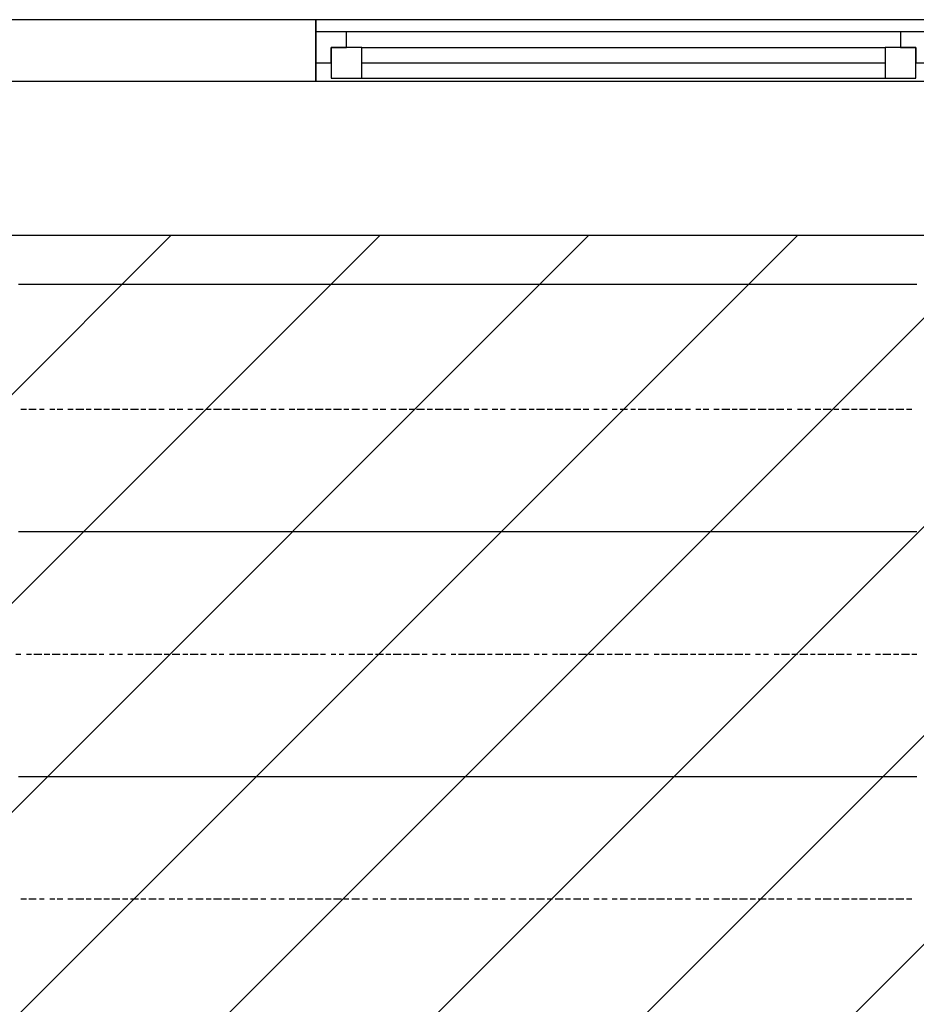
# Model space of a CAD drawing. Extents: x 997 to 109698, y 921 to 94021.
# Tile 599 of 656: x 22217 to 23674, y 57436 to 59036. Entities that reach past the tile are written whole.
import ezdxf

# ---------------------------------------------------------------- set-up
doc = ezdxf.new("R2010")
doc.units = 0
doc.header["$MEASUREMENT"] = 0
for name, color, linetype in [('12', 7, 'CONTINUOUS'), ('28', 7, 'CONTINUOUS'), ('40', 7, 'CONTINUOUS')]:
    doc.layers.add(name, color=color, linetype=linetype)

msp = doc.modelspace()

# ---------------------------------------------------------------- linework, layer by layer
at = {"layer": '12', "color": 5}
for p, q in [((22227.630503, 58605.563401), (22214.630503, 58605.563401)), ((22235.630503, 58605.563401), (22227.630503, 58605.563401)), ((22243.630503, 58605.563401), (22235.630503, 58605.563401)), ((22256.630503, 58605.563401), (22243.630503, 58605.563401)), ((22265.630503, 58605.563401), (22256.630503, 58605.563401)), ((22273.630503, 58605.563401), (22265.630503, 58605.563401)), ((22286.630503, 58605.563401), (22273.630503, 58605.563401)), ((22294.630503, 58605.563401), (22286.630503, 58605.563401)), ((22307.630503, 58605.563401), (22294.630503, 58605.563401)), ((22315.630503, 58605.563401), (22307.630503, 58605.563401)), ((22324.630503, 58605.563401), (22315.630503, 58605.563401)), ((22337.630503, 58605.563401), (22324.630503, 58605.563401)), ((22345.630503, 58605.563401), (22337.630503, 58605.563401)), ((22353.630503, 58605.563401), (22345.630503, 58605.563401)), ((22366.630503, 58605.563401), (22353.630503, 58605.563401)), ((22375.630503, 58605.563401), (22366.630503, 58605.563401)), ((22383.630503, 58605.563401), (22375.630503, 58605.563401)), ((22396.630503, 58605.563401), (22383.630503, 58605.563401)), ((22404.630503, 58605.563401), (22396.630503, 58605.563401)), ((22417.630503, 58605.563401), (22404.630503, 58605.563401)), ((22426.630503, 58605.563401), (22417.630503, 58605.563401)), ((22434.630503, 58605.563401), (22426.630503, 58605.563401)), ((22447.630503, 58605.563401), (22434.630503, 58605.563401)), ((22455.630503, 58605.563401), (22447.630503, 58605.563401)), ((22464.630503, 58605.563401), (22455.630503, 58605.563401)), ((22476.630503, 58605.563401), (22464.630503, 58605.563401)), ((22485.630503, 58605.563401), (22476.630503, 58605.563401)), ((22493.630503, 58605.563401), (22485.630503, 58605.563401)), ((22506.630503, 58605.563401), (22493.630503, 58605.563401)), ((22514.630503, 58605.563401), (22506.630503, 58605.563401)), ((22527.630503, 58605.563401), (22514.630503, 58605.563401)), ((22536.630503, 58605.563401), (22527.630503, 58605.563401)), ((22544.630503, 58605.563401), (22536.630503, 58605.563401)), ((22557.630503, 58605.563401), (22544.630503, 58605.563401)), ((22565.630503, 58605.563401), (22557.630503, 58605.563401)), ((22574.630503, 58605.563401), (22565.630503, 58605.563401)), ((22586.630503, 58605.563401), (22574.630503, 58605.563401)), ((22595.630503, 58605.563401), (22586.630503, 58605.563401)), ((22603.630503, 58605.563401), (22595.630503, 58605.563401)), ((22616.630503, 58605.563401), (22603.630503, 58605.563401)), ((22624.630503, 58605.563401), (22616.630503, 58605.563401)), ((22637.630503, 58605.563401), (22624.630503, 58605.563401)), ((22646.630503, 58605.563401), (22637.630503, 58605.563401)), ((22654.630503, 58605.563401), (22646.630503, 58605.563401)), ((22667.630503, 58605.563401), (22654.630503, 58605.563401)), ((22675.630503, 58605.563401), (22667.630503, 58605.563401)), ((22684.630503, 58605.563401), (22675.630503, 58605.563401)), ((22696.630503, 58605.563401), (22684.630503, 58605.563401)), ((22705.630503, 58605.563401), (22696.630503, 58605.563401)), ((22713.630503, 58605.563401), (22705.630503, 58605.563401)), ((22726.630503, 58605.563401), (22713.630503, 58605.563401)), ((22735.630503, 58605.563401), (22726.630503, 58605.563401)), ((22743.630503, 58605.563401), (22735.630503, 58605.563401)), ((22756.630503, 58605.563401), (22743.630503, 58605.563401)), ((22764.630503, 58605.563401), (22756.630503, 58605.563401)), ((22777.630503, 58605.563401), (22764.630503, 58605.563401)), ((22785.630503, 58605.563401), (22777.630503, 58605.563401)), ((22794.630503, 58605.563401), (22785.630503, 58605.563401)), ((22807.630503, 58605.563401), (22794.630503, 58605.563401)), ((22815.630503, 58605.563401), (22807.630503, 58605.563401)), ((22823.630503, 58605.563401), (22815.630503, 58605.563401)), ((22836.630503, 58605.563401), (22823.630503, 58605.563401)), ((22845.630503, 58605.563401), (22836.630503, 58605.563401)), ((22853.630503, 58605.563401), (22845.630503, 58605.563401)), ((22866.630503, 58605.563401), (22853.630503, 58605.563401)), ((22874.630503, 58605.563401), (22866.630503, 58605.563401)), ((22887.630503, 58605.563401), (22874.630503, 58605.563401)), ((22895.630503, 58605.563401), (22887.630503, 58605.563401)), ((22904.630503, 58605.563401), (22895.630503, 58605.563401)), ((22917.630503, 58605.563401), (22904.630503, 58605.563401)), ((22925.630503, 58605.563401), (22917.630503, 58605.563401)), ((22934.630503, 58605.563401), (22925.630503, 58605.563401)), ((22946.630503, 58605.563401), (22934.630503, 58605.563401)), ((22955.630503, 58605.563401), (22946.630503, 58605.563401)), ((22963.630503, 58605.563401), (22955.630503, 58605.563401)), ((22976.630503, 58605.563401), (22963.630503, 58605.563401)), ((22984.630503, 58605.563401), (22976.630503, 58605.563401)), ((22997.630503, 58605.563401), (22984.630503, 58605.563401)), ((23005.630503, 58605.563401), (22997.630503, 58605.563401)), ((23014.630503, 58605.563401), (23005.630503, 58605.563401)), ((23027.630503, 58605.563401), (23014.630503, 58605.563401)), ((23035.630503, 58605.563401), (23027.630503, 58605.563401)), ((23044.630503, 58605.563401), (23035.630503, 58605.563401)), ((23056.630503, 58605.563401), (23044.630503, 58605.563401)), ((23065.630503, 58605.563401), (23056.630503, 58605.563401)), ((23073.630503, 58605.563401), (23065.630503, 58605.563401)), ((23086.630503, 58605.563401), (23073.630503, 58605.563401)), ((23094.630503, 58605.563401), (23086.630503, 58605.563401)), ((23107.630503, 58605.563401), (23094.630503, 58605.563401)), ((23116.630503, 58605.563401), (23107.630503, 58605.563401)), ((23124.630503, 58605.563401), (23116.630503, 58605.563401)), ((23137.630503, 58605.563401), (23124.630503, 58605.563401)), ((23145.630503, 58605.563401), (23137.630503, 58605.563401)), ((23154.630503, 58605.563401), (23145.630503, 58605.563401)), ((23166.630503, 58605.563401), (23154.630503, 58605.563401)), ((23175.630503, 58605.563401), (23166.630503, 58605.563401)), ((23183.630503, 58605.563401), (23175.630503, 58605.563401)), ((23196.630503, 58605.563401), (23183.630503, 58605.563401)), ((23204.630503, 58605.563401), (23196.630503, 58605.563401)), ((23217.630503, 58605.563401), (23204.630503, 58605.563401)), ((23226.630503, 58605.563401), (23217.630503, 58605.563401)), ((23234.630503, 58605.563401), (23226.630503, 58605.563401)), ((23247.630503, 58605.563401), (23234.630503, 58605.563401)), ((23255.630503, 58605.563401), (23247.630503, 58605.563401)), ((23264.630503, 58605.563401), (23255.630503, 58605.563401)), ((23276.630503, 58605.563401), (23264.630503, 58605.563401)), ((23285.630503, 58605.563401), (23276.630503, 58605.563401)), ((23293.630503, 58605.563401), (23285.630503, 58605.563401)), ((23306.630503, 58605.563401), (23293.630503, 58605.563401)), ((23315.630503, 58605.563401), (23306.630503, 58605.563401)), ((23323.630503, 58605.563401), (23315.630503, 58605.563401)), ((23336.630503, 58605.563401), (23323.630503, 58605.563401)), ((23344.630503, 58605.563401), (23336.630503, 58605.563401)), ((23357.630503, 58605.563401), (23344.630503, 58605.563401)), ((23365.630503, 58605.563401), (23357.630503, 58605.563401)), ((23374.630503, 58605.563401), (23365.630503, 58605.563401)), ((23386.630503, 58605.563401), (23374.630503, 58605.563401)), ((23395.630503, 58605.563401), (23386.630503, 58605.563401)), ((23403.630503, 58605.563401), (23395.630503, 58605.563401)), ((23416.630503, 58605.563401), (23403.630503, 58605.563401)), ((23425.630503, 58605.563401), (23416.630503, 58605.563401)), ((23433.630503, 58605.563401), (23425.630503, 58605.563401)), ((23446.630503, 58605.563401), (23433.630503, 58605.563401)), ((23454.630503, 58605.563401), (23446.630503, 58605.563401)), ((23467.630503, 58605.563401), (23454.630503, 58605.563401)), ((23475.630503, 58605.563401), (23467.630503, 58605.563401)), ((23484.630503, 58605.563401), (23475.630503, 58605.563401)), ((23497.630503, 58605.563401), (23484.630503, 58605.563401)), ((23505.630503, 58605.563401), (23497.630503, 58605.563401)), ((23513.630503, 58605.563401), (23505.630503, 58605.563401)), ((23526.630503, 58605.563401), (23513.630503, 58605.563401)), ((23535.630503, 58605.563401), (23526.630503, 58605.563401)), ((23543.630503, 58605.563401), (23535.630503, 58605.563401)), ((23556.630503, 58605.563401), (23543.630503, 58605.563401)), ((23564.630503, 58605.563401), (23556.630503, 58605.563401)), ((23577.630503, 58605.563401), (23564.630503, 58605.563401)), ((23585.630503, 58605.563401), (23577.630503, 58605.563401)), ((23594.630503, 58605.563401), (23585.630503, 58605.563401)), ((23607.630503, 58605.563401), (23594.630503, 58605.563401)), ((23615.630503, 58605.563401), (23607.630503, 58605.563401)), ((23624.630503, 58605.563401), (23615.630503, 58605.563401)), ((23636.630503, 58605.563401), (23624.630503, 58605.563401)), ((23645.630503, 58605.563401), (23636.630503, 58605.563401)), ((23653.630503, 58605.563401), (23645.630503, 58605.563401)), ((23666.630503, 58605.563401), (23653.630503, 58605.563401)), ((23674.630503, 58605.563401), (23666.630503, 58605.563401)), ((22227.630503, 58203.563401), (22214.630503, 58203.563401)), ((22235.630503, 58203.563401), (22227.630503, 58203.563401)), ((22243.630503, 58203.563401), (22235.630503, 58203.563401)), ((22256.630503, 58203.563401), (22243.630503, 58203.563401)), ((22265.630503, 58203.563401), (22256.630503, 58203.563401)), ((22273.630503, 58203.563401), (22265.630503, 58203.563401)), ((22286.630503, 58203.563401), (22273.630503, 58203.563401)), ((22294.630503, 58203.563401), (22286.630503, 58203.563401)), ((22307.630503, 58203.563401), (22294.630503, 58203.563401)), ((22315.630503, 58203.563401), (22307.630503, 58203.563401)), ((22324.630503, 58203.563401), (22315.630503, 58203.563401)), ((22337.630503, 58203.563401), (22324.630503, 58203.563401)), ((22345.630503, 58203.563401), (22337.630503, 58203.563401)), ((22353.630503, 58203.563401), (22345.630503, 58203.563401)), ((22366.630503, 58203.563401), (22353.630503, 58203.563401)), ((22375.630503, 58203.563401), (22366.630503, 58203.563401)), ((22383.630503, 58203.563401), (22375.630503, 58203.563401)), ((22396.630503, 58203.563401), (22383.630503, 58203.563401)), ((22404.630503, 58203.563401), (22396.630503, 58203.563401)), ((22417.630503, 58203.563401), (22404.630503, 58203.563401)), ((22426.630503, 58203.563401), (22417.630503, 58203.563401)), ((22434.630503, 58203.563401), (22426.630503, 58203.563401)), ((22447.630503, 58203.563401), (22434.630503, 58203.563401)), ((22455.630503, 58203.563401), (22447.630503, 58203.563401)), ((22464.630503, 58203.563401), (22455.630503, 58203.563401)), ((22476.630503, 58203.563401), (22464.630503, 58203.563401)), ((22485.630503, 58203.563401), (22476.630503, 58203.563401)), ((22493.630503, 58203.563401), (22485.630503, 58203.563401)), ((22506.630503, 58203.563401), (22493.630503, 58203.563401)), ((22514.630503, 58203.563401), (22506.630503, 58203.563401)), ((22527.630503, 58203.563401), (22514.630503, 58203.563401)), ((22536.630503, 58203.563401), (22527.630503, 58203.563401)), ((22544.630503, 58203.563401), (22536.630503, 58203.563401)), ((22557.630503, 58203.563401), (22544.630503, 58203.563401)), ((22565.630503, 58203.563401), (22557.630503, 58203.563401)), ((22574.630503, 58203.563401), (22565.630503, 58203.563401)), ((22586.630503, 58203.563401), (22574.630503, 58203.563401)), ((22595.630503, 58203.563401), (22586.630503, 58203.563401)), ((22603.630503, 58203.563401), (22595.630503, 58203.563401)), ((22616.630503, 58203.563401), (22603.630503, 58203.563401)), ((22624.630503, 58203.563401), (22616.630503, 58203.563401)), ((22637.630503, 58203.563401), (22624.630503, 58203.563401)), ((22646.630503, 58203.563401), (22637.630503, 58203.563401)), ((22654.630503, 58203.563401), (22646.630503, 58203.563401)), ((22667.630503, 58203.563401), (22654.630503, 58203.563401)), ((22675.630503, 58203.563401), (22667.630503, 58203.563401)), ((22684.630503, 58203.563401), (22675.630503, 58203.563401)), ((22696.630503, 58203.563401), (22684.630503, 58203.563401)), ((22705.630503, 58203.563401), (22696.630503, 58203.563401)), ((22713.630503, 58203.563401), (22705.630503, 58203.563401)), ((22726.630503, 58203.563401), (22713.630503, 58203.563401)), ((22735.630503, 58203.563401), (22726.630503, 58203.563401)), ((22743.630503, 58203.563401), (22735.630503, 58203.563401)), ((22756.630503, 58203.563401), (22743.630503, 58203.563401)), ((22764.630503, 58203.563401), (22756.630503, 58203.563401)), ((22777.630503, 58203.563401), (22764.630503, 58203.563401)), ((22785.630503, 58203.563401), (22777.630503, 58203.563401)), ((22794.630503, 58203.563401), (22785.630503, 58203.563401)), ((22807.630503, 58203.563401), (22794.630503, 58203.563401)), ((22815.630503, 58203.563401), (22807.630503, 58203.563401)), ((22823.630503, 58203.563401), (22815.630503, 58203.563401)), ((22836.630503, 58203.563401), (22823.630503, 58203.563401)), ((22845.630503, 58203.563401), (22836.630503, 58203.563401)), ((22853.630503, 58203.563401), (22845.630503, 58203.563401)), ((22866.630503, 58203.563401), (22853.630503, 58203.563401)), ((22874.630503, 58203.563401), (22866.630503, 58203.563401)), ((22887.630503, 58203.563401), (22874.630503, 58203.563401)), ((22895.630503, 58203.563401), (22887.630503, 58203.563401)), ((22904.630503, 58203.563401), (22895.630503, 58203.563401)), ((22917.630503, 58203.563401), (22904.630503, 58203.563401)), ((22925.630503, 58203.563401), (22917.630503, 58203.563401)), ((22934.630503, 58203.563401), (22925.630503, 58203.563401)), ((22946.630503, 58203.563401), (22934.630503, 58203.563401)), ((22955.630503, 58203.563401), (22946.630503, 58203.563401)), ((22963.630503, 58203.563401), (22955.630503, 58203.563401)), ((22976.630503, 58203.563401), (22963.630503, 58203.563401)), ((22984.630503, 58203.563401), (22976.630503, 58203.563401)), ((22997.630503, 58203.563401), (22984.630503, 58203.563401)), ((23005.630503, 58203.563401), (22997.630503, 58203.563401)), ((23014.630503, 58203.563401), (23005.630503, 58203.563401)), ((23027.630503, 58203.563401), (23014.630503, 58203.563401)), ((23035.630503, 58203.563401), (23027.630503, 58203.563401)), ((23044.630503, 58203.563401), (23035.630503, 58203.563401)), ((23056.630503, 58203.563401), (23044.630503, 58203.563401)), ((23065.630503, 58203.563401), (23056.630503, 58203.563401)), ((23073.630503, 58203.563401), (23065.630503, 58203.563401)), ((23086.630503, 58203.563401), (23073.630503, 58203.563401)), ((23094.630503, 58203.563401), (23086.630503, 58203.563401)), ((23107.630503, 58203.563401), (23094.630503, 58203.563401)), ((23116.630503, 58203.563401), (23107.630503, 58203.563401)), ((23124.630503, 58203.563401), (23116.630503, 58203.563401)), ((23137.630503, 58203.563401), (23124.630503, 58203.563401)), ((23145.630503, 58203.563401), (23137.630503, 58203.563401)), ((23154.630503, 58203.563401), (23145.630503, 58203.563401)), ((23166.630503, 58203.563401), (23154.630503, 58203.563401)), ((23175.630503, 58203.563401), (23166.630503, 58203.563401)), ((23183.630503, 58203.563401), (23175.630503, 58203.563401)), ((23196.630503, 58203.563401), (23183.630503, 58203.563401)), ((23204.630503, 58203.563401), (23196.630503, 58203.563401)), ((23217.630503, 58203.563401), (23204.630503, 58203.563401)), ((23226.630503, 58203.563401), (23217.630503, 58203.563401)), ((23234.630503, 58203.563401), (23226.630503, 58203.563401)), ((23247.630503, 58203.563401), (23234.630503, 58203.563401)), ((23255.630503, 58203.563401), (23247.630503, 58203.563401)), ((23264.630503, 58203.563401), (23255.630503, 58203.563401)), ((23276.630503, 58203.563401), (23264.630503, 58203.563401)), ((23285.630503, 58203.563401), (23276.630503, 58203.563401)), ((23293.630503, 58203.563401), (23285.630503, 58203.563401)), ((23306.630503, 58203.563401), (23293.630503, 58203.563401)), ((23315.630503, 58203.563401), (23306.630503, 58203.563401)), ((23323.630503, 58203.563401), (23315.630503, 58203.563401)), ((23336.630503, 58203.563401), (23323.630503, 58203.563401)), ((23344.630503, 58203.563401), (23336.630503, 58203.563401)), ((23357.630503, 58203.563401), (23344.630503, 58203.563401)), ((23365.630503, 58203.563401), (23357.630503, 58203.563401)), ((23374.630503, 58203.563401), (23365.630503, 58203.563401)), ((23386.630503, 58203.563401), (23374.630503, 58203.563401)), ((23395.630503, 58203.563401), (23386.630503, 58203.563401)), ((23403.630503, 58203.563401), (23395.630503, 58203.563401)), ((23416.630503, 58203.563401), (23403.630503, 58203.563401)), ((23425.630503, 58203.563401), (23416.630503, 58203.563401)), ((23433.630503, 58203.563401), (23425.630503, 58203.563401)), ((23446.630503, 58203.563401), (23433.630503, 58203.563401)), ((23454.630503, 58203.563401), (23446.630503, 58203.563401)), ((23467.630503, 58203.563401), (23454.630503, 58203.563401)), ((23475.630503, 58203.563401), (23467.630503, 58203.563401)), ((23484.630503, 58203.563401), (23475.630503, 58203.563401)), ((23497.630503, 58203.563401), (23484.630503, 58203.563401)), ((23505.630503, 58203.563401), (23497.630503, 58203.563401)), ((23513.630503, 58203.563401), (23505.630503, 58203.563401)), ((23526.630503, 58203.563401), (23513.630503, 58203.563401)), ((23535.630503, 58203.563401), (23526.630503, 58203.563401)), ((23543.630503, 58203.563401), (23535.630503, 58203.563401)), ((23556.630503, 58203.563401), (23543.630503, 58203.563401)), ((23564.630503, 58203.563401), (23556.630503, 58203.563401)), ((23577.630503, 58203.563401), (23564.630503, 58203.563401)), ((23585.630503, 58203.563401), (23577.630503, 58203.563401)), ((23594.630503, 58203.563401), (23585.630503, 58203.563401)), ((23607.630503, 58203.563401), (23594.630503, 58203.563401)), ((23615.630503, 58203.563401), (23607.630503, 58203.563401)), ((23624.630503, 58203.563401), (23615.630503, 58203.563401)), ((23636.630503, 58203.563401), (23624.630503, 58203.563401)), ((23645.630503, 58203.563401), (23636.630503, 58203.563401)), ((23653.630503, 58203.563401), (23645.630503, 58203.563401)), ((23666.630503, 58203.563401), (23653.630503, 58203.563401)), ((23674.630503, 58203.563401), (23666.630503, 58203.563401)), ((22227.630503, 57805.563401), (22214.630503, 57805.563401)), ((22235.630503, 57805.563401), (22227.630503, 57805.563401)), ((22243.630503, 57805.563401), (22235.630503, 57805.563401)), ((22256.630503, 57805.563401), (22243.630503, 57805.563401)), ((22265.630503, 57805.563401), (22256.630503, 57805.563401)), ((22273.630503, 57805.563401), (22265.630503, 57805.563401)), ((22286.630503, 57805.563401), (22273.630503, 57805.563401)), ((22294.630503, 57805.563401), (22286.630503, 57805.563401)), ((22307.630503, 57805.563401), (22294.630503, 57805.563401)), ((22315.630503, 57805.563401), (22307.630503, 57805.563401)), ((22324.630503, 57805.563401), (22315.630503, 57805.563401)), ((22337.630503, 57805.563401), (22324.630503, 57805.563401)), ((22345.630503, 57805.563401), (22337.630503, 57805.563401)), ((22353.630503, 57805.563401), (22345.630503, 57805.563401)), ((22366.630503, 57805.563401), (22353.630503, 57805.563401)), ((22375.630503, 57805.563401), (22366.630503, 57805.563401)), ((22383.630503, 57805.563401), (22375.630503, 57805.563401)), ((22396.630503, 57805.563401), (22383.630503, 57805.563401)), ((22404.630503, 57805.563401), (22396.630503, 57805.563401)), ((22417.630503, 57805.563401), (22404.630503, 57805.563401)), ((22426.630503, 57805.563401), (22417.630503, 57805.563401)), ((22434.630503, 57805.563401), (22426.630503, 57805.563401)), ((22447.630503, 57805.563401), (22434.630503, 57805.563401)), ((22455.630503, 57805.563401), (22447.630503, 57805.563401)), ((22464.630503, 57805.563401), (22455.630503, 57805.563401)), ((22476.630503, 57805.563401), (22464.630503, 57805.563401)), ((22485.630503, 57805.563401), (22476.630503, 57805.563401)), ((22493.630503, 57805.563401), (22485.630503, 57805.563401)), ((22506.630503, 57805.563401), (22493.630503, 57805.563401)), ((22514.630503, 57805.563401), (22506.630503, 57805.563401)), ((22527.630503, 57805.563401), (22514.630503, 57805.563401)), ((22536.630503, 57805.563401), (22527.630503, 57805.563401)), ((22544.630503, 57805.563401), (22536.630503, 57805.563401)), ((22557.630503, 57805.563401), (22544.630503, 57805.563401)), ((22565.630503, 57805.563401), (22557.630503, 57805.563401)), ((22574.630503, 57805.563401), (22565.630503, 57805.563401)), ((22586.630503, 57805.563401), (22574.630503, 57805.563401)), ((22595.630503, 57805.563401), (22586.630503, 57805.563401)), ((22603.630503, 57805.563401), (22595.630503, 57805.563401)), ((22616.630503, 57805.563401), (22603.630503, 57805.563401)), ((22624.630503, 57805.563401), (22616.630503, 57805.563401)), ((22637.630503, 57805.563401), (22624.630503, 57805.563401)), ((22646.630503, 57805.563401), (22637.630503, 57805.563401)), ((22654.630503, 57805.563401), (22646.630503, 57805.563401)), ((22667.630503, 57805.563401), (22654.630503, 57805.563401)), ((22675.630503, 57805.563401), (22667.630503, 57805.563401)), ((22684.630503, 57805.563401), (22675.630503, 57805.563401)), ((22696.630503, 57805.563401), (22684.630503, 57805.563401)), ((22705.630503, 57805.563401), (22696.630503, 57805.563401)), ((22713.630503, 57805.563401), (22705.630503, 57805.563401)), ((22726.630503, 57805.563401), (22713.630503, 57805.563401)), ((22735.630503, 57805.563401), (22726.630503, 57805.563401)), ((22743.630503, 57805.563401), (22735.630503, 57805.563401)), ((22756.630503, 57805.563401), (22743.630503, 57805.563401)), ((22764.630503, 57805.563401), (22756.630503, 57805.563401)), ((22777.630503, 57805.563401), (22764.630503, 57805.563401)), ((22785.630503, 57805.563401), (22777.630503, 57805.563401)), ((22794.630503, 57805.563401), (22785.630503, 57805.563401)), ((22807.630503, 57805.563401), (22794.630503, 57805.563401)), ((22815.630503, 57805.563401), (22807.630503, 57805.563401)), ((22823.630503, 57805.563401), (22815.630503, 57805.563401)), ((22836.630503, 57805.563401), (22823.630503, 57805.563401)), ((22845.630503, 57805.563401), (22836.630503, 57805.563401)), ((22853.630503, 57805.563401), (22845.630503, 57805.563401)), ((22866.630503, 57805.563401), (22853.630503, 57805.563401)), ((22874.630503, 57805.563401), (22866.630503, 57805.563401)), ((22887.630503, 57805.563401), (22874.630503, 57805.563401)), ((22895.630503, 57805.563401), (22887.630503, 57805.563401)), ((22904.630503, 57805.563401), (22895.630503, 57805.563401)), ((22917.630503, 57805.563401), (22904.630503, 57805.563401)), ((22925.630503, 57805.563401), (22917.630503, 57805.563401)), ((22934.630503, 57805.563401), (22925.630503, 57805.563401)), ((22946.630503, 57805.563401), (22934.630503, 57805.563401)), ((22955.630503, 57805.563401), (22946.630503, 57805.563401)), ((22963.630503, 57805.563401), (22955.630503, 57805.563401)), ((22976.630503, 57805.563401), (22963.630503, 57805.563401)), ((22984.630503, 57805.563401), (22976.630503, 57805.563401)), ((22997.630503, 57805.563401), (22984.630503, 57805.563401)), ((23005.630503, 57805.563401), (22997.630503, 57805.563401)), ((23014.630503, 57805.563401), (23005.630503, 57805.563401)), ((23027.630503, 57805.563401), (23014.630503, 57805.563401)), ((23035.630503, 57805.563401), (23027.630503, 57805.563401)), ((23044.630503, 57805.563401), (23035.630503, 57805.563401)), ((23056.630503, 57805.563401), (23044.630503, 57805.563401)), ((23065.630503, 57805.563401), (23056.630503, 57805.563401)), ((23073.630503, 57805.563401), (23065.630503, 57805.563401)), ((23086.630503, 57805.563401), (23073.630503, 57805.563401)), ((23094.630503, 57805.563401), (23086.630503, 57805.563401)), ((23107.630503, 57805.563401), (23094.630503, 57805.563401)), ((23116.630503, 57805.563401), (23107.630503, 57805.563401)), ((23124.630503, 57805.563401), (23116.630503, 57805.563401)), ((23137.630503, 57805.563401), (23124.630503, 57805.563401)), ((23145.630503, 57805.563401), (23137.630503, 57805.563401)), ((23154.630503, 57805.563401), (23145.630503, 57805.563401)), ((23166.630503, 57805.563401), (23154.630503, 57805.563401)), ((23175.630503, 57805.563401), (23166.630503, 57805.563401)), ((23183.630503, 57805.563401), (23175.630503, 57805.563401)), ((23196.630503, 57805.563401), (23183.630503, 57805.563401)), ((23204.630503, 57805.563401), (23196.630503, 57805.563401)), ((23217.630503, 57805.563401), (23204.630503, 57805.563401)), ((23226.630503, 57805.563401), (23217.630503, 57805.563401)), ((23234.630503, 57805.563401), (23226.630503, 57805.563401)), ((23247.630503, 57805.563401), (23234.630503, 57805.563401)), ((23255.630503, 57805.563401), (23247.630503, 57805.563401)), ((23264.630503, 57805.563401), (23255.630503, 57805.563401)), ((23276.630503, 57805.563401), (23264.630503, 57805.563401)), ((23285.630503, 57805.563401), (23276.630503, 57805.563401)), ((23293.630503, 57805.563401), (23285.630503, 57805.563401)), ((23306.630503, 57805.563401), (23293.630503, 57805.563401)), ((23315.630503, 57805.563401), (23306.630503, 57805.563401)), ((23323.630503, 57805.563401), (23315.630503, 57805.563401)), ((23336.630503, 57805.563401), (23323.630503, 57805.563401)), ((23344.630503, 57805.563401), (23336.630503, 57805.563401)), ((23357.630503, 57805.563401), (23344.630503, 57805.563401)), ((23365.630503, 57805.563401), (23357.630503, 57805.563401)), ((23374.630503, 57805.563401), (23365.630503, 57805.563401)), ((23386.630503, 57805.563401), (23374.630503, 57805.563401)), ((23395.630503, 57805.563401), (23386.630503, 57805.563401)), ((23403.630503, 57805.563401), (23395.630503, 57805.563401)), ((23416.630503, 57805.563401), (23403.630503, 57805.563401)), ((23425.630503, 57805.563401), (23416.630503, 57805.563401)), ((23433.630503, 57805.563401), (23425.630503, 57805.563401)), ((23446.630503, 57805.563401), (23433.630503, 57805.563401)), ((23454.630503, 57805.563401), (23446.630503, 57805.563401)), ((23467.630503, 57805.563401), (23454.630503, 57805.563401)), ((23475.630503, 57805.563401), (23467.630503, 57805.563401)), ((23484.630503, 57805.563401), (23475.630503, 57805.563401)), ((23497.630503, 57805.563401), (23484.630503, 57805.563401)), ((23505.630503, 57805.563401), (23497.630503, 57805.563401)), ((23513.630503, 57805.563401), (23505.630503, 57805.563401)), ((23526.630503, 57805.563401), (23513.630503, 57805.563401)), ((23535.630503, 57805.563401), (23526.630503, 57805.563401)), ((23543.630503, 57805.563401), (23535.630503, 57805.563401)), ((23556.630503, 57805.563401), (23543.630503, 57805.563401)), ((23564.630503, 57805.563401), (23556.630503, 57805.563401)), ((23577.630503, 57805.563401), (23564.630503, 57805.563401)), ((23585.630503, 57805.563401), (23577.630503, 57805.563401)), ((23594.630503, 57805.563401), (23585.630503, 57805.563401)), ((23607.630503, 57805.563401), (23594.630503, 57805.563401)), ((23615.630503, 57805.563401), (23607.630503, 57805.563401)), ((23624.630503, 57805.563401), (23615.630503, 57805.563401)), ((23636.630503, 57805.563401), (23624.630503, 57805.563401)), ((23645.630503, 57805.563401), (23636.630503, 57805.563401)), ((23653.630503, 57805.563401), (23645.630503, 57805.563401)), ((23666.630503, 57805.563401), (23653.630503, 57805.563401)), ((23674.630503, 57805.563401), (23666.630503, 57805.563401))]:
    msp.add_line(p, q, dxfattribs=at)
at = {"layer": '12', "color": 1}
for p, q in [((22227.630503, 58402.563401), (22218.630503, 58402.563401)), ((22243.630503, 58402.563401), (22231.630503, 58402.563401)), ((22256.630503, 58402.563401), (22248.630503, 58402.563401)), ((22273.630503, 58402.563401), (22265.630503, 58402.563401)), ((22286.630503, 58402.563401), (22277.630503, 58402.563401)), ((22303.630503, 58402.563401), (22294.630503, 58402.563401)), ((22320.630503, 58402.563401), (22307.630503, 58402.563401)), ((22332.630503, 58402.563401), (22324.630503, 58402.563401)), ((22349.630503, 58402.563401), (22337.630503, 58402.563401)), ((22362.630503, 58402.563401), (22353.630503, 58402.563401)), ((22379.630503, 58402.563401), (22366.630503, 58402.563401)), ((22392.630503, 58402.563401), (22383.630503, 58402.563401)), ((22409.630503, 58402.563401), (22396.630503, 58402.563401)), ((22421.630503, 58402.563401), (22413.630503, 58402.563401)), ((22438.630503, 58402.563401), (22426.630503, 58402.563401)), ((22451.630503, 58402.563401), (22442.630503, 58402.563401)), ((22468.630503, 58402.563401), (22459.630503, 58402.563401)), ((22481.630503, 58402.563401), (22472.630503, 58402.563401)), ((22497.630503, 58402.563401), (22489.630503, 58402.563401)), ((22514.630503, 58402.563401), (22502.630503, 58402.563401)), ((22527.630503, 58402.563401), (22519.630503, 58402.563401)), ((22544.630503, 58402.563401), (22531.630503, 58402.563401)), ((22557.630503, 58402.563401), (22548.630503, 58402.563401)), ((22574.630503, 58402.563401), (22561.630503, 58402.563401)), ((22586.630503, 58402.563401), (22578.630503, 58402.563401)), ((22603.630503, 58402.563401), (22591.630503, 58402.563401)), ((22616.630503, 58402.563401), (22608.630503, 58402.563401)), ((22633.630503, 58402.563401), (22624.630503, 58402.563401)), ((22646.630503, 58402.563401), (22637.630503, 58402.563401)), ((22663.630503, 58402.563401), (22654.630503, 58402.563401)), ((22679.630503, 58402.563401), (22667.630503, 58402.563401)), ((22692.630503, 58402.563401), (22684.630503, 58402.563401)), ((22709.630503, 58402.563401), (22696.630503, 58402.563401)), ((22722.630503, 58402.563401), (22713.630503, 58402.563401)), ((22739.630503, 58402.563401), (22726.630503, 58402.563401)), ((22751.630503, 58402.563401), (22743.630503, 58402.563401)), ((22768.630503, 58402.563401), (22756.630503, 58402.563401)), ((22781.630503, 58402.563401), (22773.630503, 58402.563401)), ((22798.630503, 58402.563401), (22790.630503, 58402.563401)), ((22811.630503, 58402.563401), (22802.630503, 58402.563401)), ((22828.630503, 58402.563401), (22819.630503, 58402.563401)), ((22845.630503, 58402.563401), (22832.630503, 58402.563401)), ((22857.630503, 58402.563401), (22849.630503, 58402.563401)), ((22874.630503, 58402.563401), (22861.630503, 58402.563401)), ((22887.630503, 58402.563401), (22878.630503, 58402.563401)), ((22904.630503, 58402.563401), (22891.630503, 58402.563401)), ((22917.630503, 58402.563401), (22908.630503, 58402.563401)), ((22934.630503, 58402.563401), (22921.630503, 58402.563401)), ((22946.630503, 58402.563401), (22938.630503, 58402.563401)), ((22963.630503, 58402.563401), (22955.630503, 58402.563401)), ((22976.630503, 58402.563401), (22967.630503, 58402.563401)), ((22993.630503, 58402.563401), (22984.630503, 58402.563401)), ((23005.630503, 58402.563401), (22997.630503, 58402.563401)), ((23022.630503, 58402.563401), (23014.630503, 58402.563401)), ((23039.630503, 58402.563401), (23027.630503, 58402.563401)), ((23052.630503, 58402.563401), (23044.630503, 58402.563401)), ((23069.630503, 58402.563401), (23056.630503, 58402.563401)), ((23082.630503, 58402.563401), (23073.630503, 58402.563401)), ((23099.630503, 58402.563401), (23086.630503, 58402.563401)), ((23111.630503, 58402.563401), (23103.630503, 58402.563401)), ((23128.630503, 58402.563401), (23116.630503, 58402.563401)), ((23141.630503, 58402.563401), (23132.630503, 58402.563401)), ((23158.630503, 58402.563401), (23149.630503, 58402.563401)), ((23171.630503, 58402.563401), (23162.630503, 58402.563401)), ((23187.630503, 58402.563401), (23179.630503, 58402.563401)), ((23204.630503, 58402.563401), (23192.630503, 58402.563401)), ((23217.630503, 58402.563401), (23209.630503, 58402.563401)), ((23234.630503, 58402.563401), (23221.630503, 58402.563401)), ((23247.630503, 58402.563401), (23238.630503, 58402.563401)), ((23264.630503, 58402.563401), (23251.630503, 58402.563401)), ((23276.630503, 58402.563401), (23268.630503, 58402.563401)), ((23293.630503, 58402.563401), (23281.630503, 58402.563401)), ((23306.630503, 58402.563401), (23298.630503, 58402.563401)), ((23323.630503, 58402.563401), (23315.630503, 58402.563401)), ((23336.630503, 58402.563401), (23327.630503, 58402.563401)), ((23353.630503, 58402.563401), (23344.630503, 58402.563401)), ((23370.630503, 58402.563401), (23357.630503, 58402.563401)), ((23382.630503, 58402.563401), (23374.630503, 58402.563401)), ((23399.630503, 58402.563401), (23386.630503, 58402.563401)), ((23412.630503, 58402.563401), (23403.630503, 58402.563401)), ((23429.630503, 58402.563401), (23416.630503, 58402.563401)), ((23442.630503, 58402.563401), (23433.630503, 58402.563401)), ((23458.630503, 58402.563401), (23446.630503, 58402.563401)), ((23471.630503, 58402.563401), (23463.630503, 58402.563401)), ((23488.630503, 58402.563401), (23480.630503, 58402.563401)), ((23501.630503, 58402.563401), (23492.630503, 58402.563401)), ((23518.630503, 58402.563401), (23509.630503, 58402.563401)), ((23535.630503, 58402.563401), (23522.630503, 58402.563401)), ((23547.630503, 58402.563401), (23539.630503, 58402.563401)), ((23564.630503, 58402.563401), (23552.630503, 58402.563401)), ((23577.630503, 58402.563401), (23568.630503, 58402.563401)), ((23594.630503, 58402.563401), (23581.630503, 58402.563401)), ((23607.630503, 58402.563401), (23598.630503, 58402.563401)), ((23624.630503, 58402.563401), (23611.630503, 58402.563401)), ((23636.630503, 58402.563401), (23628.630503, 58402.563401)), ((23653.630503, 58402.563401), (23640.630503, 58402.563401)), ((23666.630503, 58402.563401), (23657.630503, 58402.563401)), ((22218.630503, 58004.563401), (22210.630503, 58004.563401)), ((22235.630503, 58004.563401), (22227.630503, 58004.563401)), ((22252.630503, 58004.563401), (22239.630503, 58004.563401)), ((22265.630503, 58004.563401), (22256.630503, 58004.563401)), ((22282.630503, 58004.563401), (22269.630503, 58004.563401)), ((22294.630503, 58004.563401), (22286.630503, 58004.563401)), ((22311.630503, 58004.563401), (22299.630503, 58004.563401)), ((22324.630503, 58004.563401), (22315.630503, 58004.563401)), ((22341.630503, 58004.563401), (22328.630503, 58004.563401)), ((22353.630503, 58004.563401), (22345.630503, 58004.563401)), ((22370.630503, 58004.563401), (22362.630503, 58004.563401)), ((22383.630503, 58004.563401), (22375.630503, 58004.563401)), ((22400.630503, 58004.563401), (22392.630503, 58004.563401)), ((22417.630503, 58004.563401), (22404.630503, 58004.563401)), ((22430.630503, 58004.563401), (22421.630503, 58004.563401)), ((22447.630503, 58004.563401), (22434.630503, 58004.563401)), ((22459.630503, 58004.563401), (22451.630503, 58004.563401)), ((22476.630503, 58004.563401), (22464.630503, 58004.563401)), ((22489.630503, 58004.563401), (22481.630503, 58004.563401)), ((22506.630503, 58004.563401), (22493.630503, 58004.563401)), ((22519.630503, 58004.563401), (22510.630503, 58004.563401)), ((22536.630503, 58004.563401), (22527.630503, 58004.563401)), ((22548.630503, 58004.563401), (22540.630503, 58004.563401)), ((22565.630503, 58004.563401), (22557.630503, 58004.563401)), ((22582.630503, 58004.563401), (22569.630503, 58004.563401)), ((22595.630503, 58004.563401), (22586.630503, 58004.563401)), ((22612.630503, 58004.563401), (22599.630503, 58004.563401)), ((22624.630503, 58004.563401), (22616.630503, 58004.563401)), ((22641.630503, 58004.563401), (22629.630503, 58004.563401)), ((22654.630503, 58004.563401), (22646.630503, 58004.563401)), ((22671.630503, 58004.563401), (22658.630503, 58004.563401)), ((22684.630503, 58004.563401), (22675.630503, 58004.563401)), ((22701.630503, 58004.563401), (22688.630503, 58004.563401)), ((22713.630503, 58004.563401), (22705.630503, 58004.563401)), ((22730.630503, 58004.563401), (22722.630503, 58004.563401)), ((22743.630503, 58004.563401), (22735.630503, 58004.563401)), ((22760.630503, 58004.563401), (22751.630503, 58004.563401)), ((22777.630503, 58004.563401), (22764.630503, 58004.563401)), ((22790.630503, 58004.563401), (22781.630503, 58004.563401)), ((22807.630503, 58004.563401), (22794.630503, 58004.563401)), ((22819.630503, 58004.563401), (22811.630503, 58004.563401)), ((22836.630503, 58004.563401), (22823.630503, 58004.563401)), ((22849.630503, 58004.563401), (22840.630503, 58004.563401)), ((22866.630503, 58004.563401), (22853.630503, 58004.563401)), ((22878.630503, 58004.563401), (22870.630503, 58004.563401)), ((22895.630503, 58004.563401), (22887.630503, 58004.563401)), ((22908.630503, 58004.563401), (22900.630503, 58004.563401)), ((22925.630503, 58004.563401), (22917.630503, 58004.563401)), ((22942.630503, 58004.563401), (22929.630503, 58004.563401)), ((22955.630503, 58004.563401), (22946.630503, 58004.563401)), ((22972.630503, 58004.563401), (22959.630503, 58004.563401)), ((22984.630503, 58004.563401), (22976.630503, 58004.563401)), ((23001.630503, 58004.563401), (22989.630503, 58004.563401)), ((23014.630503, 58004.563401), (23005.630503, 58004.563401)), ((23031.630503, 58004.563401), (23018.630503, 58004.563401)), ((23044.630503, 58004.563401), (23035.630503, 58004.563401)), ((23060.630503, 58004.563401), (23052.630503, 58004.563401)), ((23073.630503, 58004.563401), (23065.630503, 58004.563401)), ((23090.630503, 58004.563401), (23082.630503, 58004.563401)), ((23107.630503, 58004.563401), (23094.630503, 58004.563401)), ((23120.630503, 58004.563401), (23111.630503, 58004.563401)), ((23137.630503, 58004.563401), (23124.630503, 58004.563401)), ((23149.630503, 58004.563401), (23141.630503, 58004.563401)), ((23166.630503, 58004.563401), (23154.630503, 58004.563401)), ((23179.630503, 58004.563401), (23171.630503, 58004.563401)), ((23196.630503, 58004.563401), (23183.630503, 58004.563401)), ((23209.630503, 58004.563401), (23200.630503, 58004.563401)), ((23226.630503, 58004.563401), (23217.630503, 58004.563401)), ((23238.630503, 58004.563401), (23230.630503, 58004.563401)), ((23255.630503, 58004.563401), (23247.630503, 58004.563401)), ((23272.630503, 58004.563401), (23259.630503, 58004.563401)), ((23285.630503, 58004.563401), (23276.630503, 58004.563401)), ((23302.630503, 58004.563401), (23289.630503, 58004.563401)), ((23315.630503, 58004.563401), (23306.630503, 58004.563401)), ((23331.630503, 58004.563401), (23319.630503, 58004.563401)), ((23344.630503, 58004.563401), (23336.630503, 58004.563401)), ((23361.630503, 58004.563401), (23348.630503, 58004.563401)), ((23374.630503, 58004.563401), (23365.630503, 58004.563401)), ((23391.630503, 58004.563401), (23378.630503, 58004.563401)), ((23403.630503, 58004.563401), (23395.630503, 58004.563401)), ((23420.630503, 58004.563401), (23412.630503, 58004.563401)), ((23433.630503, 58004.563401), (23425.630503, 58004.563401)), ((23450.630503, 58004.563401), (23442.630503, 58004.563401)), ((23467.630503, 58004.563401), (23454.630503, 58004.563401)), ((23480.630503, 58004.563401), (23471.630503, 58004.563401)), ((23497.630503, 58004.563401), (23484.630503, 58004.563401)), ((23509.630503, 58004.563401), (23501.630503, 58004.563401)), ((23526.630503, 58004.563401), (23513.630503, 58004.563401)), ((23539.630503, 58004.563401), (23530.630503, 58004.563401)), ((23556.630503, 58004.563401), (23543.630503, 58004.563401)), ((23568.630503, 58004.563401), (23560.630503, 58004.563401)), ((23585.630503, 58004.563401), (23577.630503, 58004.563401)), ((23598.630503, 58004.563401), (23590.630503, 58004.563401)), ((23615.630503, 58004.563401), (23607.630503, 58004.563401)), ((23632.630503, 58004.563401), (23619.630503, 58004.563401)), ((23645.630503, 58004.563401), (23636.630503, 58004.563401)), ((23662.630503, 58004.563401), (23649.630503, 58004.563401)), ((23674.630503, 58004.563401), (23666.630503, 58004.563401)), ((22227.630503, 57606.563401), (22218.630503, 57606.563401)), ((22243.630503, 57606.563401), (22231.630503, 57606.563401)), ((22256.630503, 57606.563401), (22248.630503, 57606.563401)), ((22273.630503, 57606.563401), (22265.630503, 57606.563401)), ((22286.630503, 57606.563401), (22277.630503, 57606.563401)), ((22303.630503, 57606.563401), (22294.630503, 57606.563401)), ((22320.630503, 57606.563401), (22307.630503, 57606.563401)), ((22332.630503, 57606.563401), (22324.630503, 57606.563401)), ((22349.630503, 57606.563401), (22337.630503, 57606.563401)), ((22362.630503, 57606.563401), (22353.630503, 57606.563401)), ((22379.630503, 57606.563401), (22366.630503, 57606.563401)), ((22392.630503, 57606.563401), (22383.630503, 57606.563401)), ((22409.630503, 57606.563401), (22396.630503, 57606.563401)), ((22421.630503, 57606.563401), (22413.630503, 57606.563401)), ((22438.630503, 57606.563401), (22426.630503, 57606.563401)), ((22451.630503, 57606.563401), (22442.630503, 57606.563401)), ((22468.630503, 57606.563401), (22459.630503, 57606.563401)), ((22481.630503, 57606.563401), (22472.630503, 57606.563401)), ((22497.630503, 57606.563401), (22489.630503, 57606.563401)), ((22514.630503, 57606.563401), (22502.630503, 57606.563401)), ((22527.630503, 57606.563401), (22519.630503, 57606.563401)), ((22544.630503, 57606.563401), (22531.630503, 57606.563401)), ((22557.630503, 57606.563401), (22548.630503, 57606.563401)), ((22574.630503, 57606.563401), (22561.630503, 57606.563401)), ((22586.630503, 57606.563401), (22578.630503, 57606.563401)), ((22603.630503, 57606.563401), (22591.630503, 57606.563401)), ((22616.630503, 57606.563401), (22608.630503, 57606.563401)), ((22633.630503, 57606.563401), (22624.630503, 57606.563401)), ((22646.630503, 57606.563401), (22637.630503, 57606.563401)), ((22663.630503, 57606.563401), (22654.630503, 57606.563401)), ((22679.630503, 57606.563401), (22667.630503, 57606.563401)), ((22692.630503, 57606.563401), (22684.630503, 57606.563401)), ((22709.630503, 57606.563401), (22696.630503, 57606.563401)), ((22722.630503, 57606.563401), (22713.630503, 57606.563401)), ((22739.630503, 57606.563401), (22726.630503, 57606.563401)), ((22751.630503, 57606.563401), (22743.630503, 57606.563401)), ((22768.630503, 57606.563401), (22756.630503, 57606.563401)), ((22781.630503, 57606.563401), (22773.630503, 57606.563401)), ((22798.630503, 57606.563401), (22790.630503, 57606.563401)), ((22811.630503, 57606.563401), (22802.630503, 57606.563401)), ((22828.630503, 57606.563401), (22819.630503, 57606.563401)), ((22845.630503, 57606.563401), (22832.630503, 57606.563401)), ((22857.630503, 57606.563401), (22849.630503, 57606.563401)), ((22874.630503, 57606.563401), (22861.630503, 57606.563401)), ((22887.630503, 57606.563401), (22878.630503, 57606.563401)), ((22904.630503, 57606.563401), (22891.630503, 57606.563401)), ((22917.630503, 57606.563401), (22908.630503, 57606.563401)), ((22934.630503, 57606.563401), (22921.630503, 57606.563401)), ((22946.630503, 57606.563401), (22938.630503, 57606.563401)), ((22963.630503, 57606.563401), (22955.630503, 57606.563401)), ((22976.630503, 57606.563401), (22967.630503, 57606.563401)), ((22993.630503, 57606.563401), (22984.630503, 57606.563401)), ((23005.630503, 57606.563401), (22997.630503, 57606.563401)), ((23022.630503, 57606.563401), (23014.630503, 57606.563401)), ((23039.630503, 57606.563401), (23027.630503, 57606.563401)), ((23052.630503, 57606.563401), (23044.630503, 57606.563401)), ((23069.630503, 57606.563401), (23056.630503, 57606.563401)), ((23082.630503, 57606.563401), (23073.630503, 57606.563401)), ((23099.630503, 57606.563401), (23086.630503, 57606.563401)), ((23111.630503, 57606.563401), (23103.630503, 57606.563401)), ((23128.630503, 57606.563401), (23116.630503, 57606.563401)), ((23141.630503, 57606.563401), (23132.630503, 57606.563401)), ((23158.630503, 57606.563401), (23149.630503, 57606.563401)), ((23171.630503, 57606.563401), (23162.630503, 57606.563401)), ((23187.630503, 57606.563401), (23179.630503, 57606.563401)), ((23204.630503, 57606.563401), (23192.630503, 57606.563401)), ((23217.630503, 57606.563401), (23209.630503, 57606.563401)), ((23234.630503, 57606.563401), (23221.630503, 57606.563401)), ((23247.630503, 57606.563401), (23238.630503, 57606.563401)), ((23264.630503, 57606.563401), (23251.630503, 57606.563401)), ((23276.630503, 57606.563401), (23268.630503, 57606.563401)), ((23293.630503, 57606.563401), (23281.630503, 57606.563401)), ((23306.630503, 57606.563401), (23298.630503, 57606.563401)), ((23323.630503, 57606.563401), (23315.630503, 57606.563401)), ((23336.630503, 57606.563401), (23327.630503, 57606.563401)), ((23353.630503, 57606.563401), (23344.630503, 57606.563401)), ((23370.630503, 57606.563401), (23357.630503, 57606.563401)), ((23382.630503, 57606.563401), (23374.630503, 57606.563401)), ((23399.630503, 57606.563401), (23386.630503, 57606.563401)), ((23412.630503, 57606.563401), (23403.630503, 57606.563401)), ((23429.630503, 57606.563401), (23416.630503, 57606.563401)), ((23442.630503, 57606.563401), (23433.630503, 57606.563401)), ((23458.630503, 57606.563401), (23446.630503, 57606.563401)), ((23471.630503, 57606.563401), (23463.630503, 57606.563401)), ((23488.630503, 57606.563401), (23480.630503, 57606.563401)), ((23501.630503, 57606.563401), (23492.630503, 57606.563401)), ((23518.630503, 57606.563401), (23509.630503, 57606.563401)), ((23535.630503, 57606.563401), (23522.630503, 57606.563401)), ((23547.630503, 57606.563401), (23539.630503, 57606.563401)), ((23564.630503, 57606.563401), (23552.630503, 57606.563401)), ((23577.630503, 57606.563401), (23568.630503, 57606.563401)), ((23594.630503, 57606.563401), (23581.630503, 57606.563401)), ((23607.630503, 57606.563401), (23598.630503, 57606.563401)), ((23624.630503, 57606.563401), (23611.630503, 57606.563401)), ((23636.630503, 57606.563401), (23628.630503, 57606.563401)), ((23653.630503, 57606.563401), (23640.630503, 57606.563401)), ((23666.630503, 57606.563401), (23657.630503, 57606.563401))]:
    msp.add_line(p, q, dxfattribs=at)
at = {"layer": '28', "color": 2}
for p, q in [((8897.691941, 45120.658275), (22462.988904, 58685.955237)), ((9237.103196, 45120.658275), (22802.400159, 58685.955237)), ((9576.514451, 45120.658275), (23141.811414, 58685.955237)), ((9915.925706, 45120.658275), (23481.222669, 58685.955237)), ((10255.336961, 45120.658275), (23820.633924, 58685.955237)), ((10594.748216, 45120.658275), (24160.045178, 58685.955237)), ((10934.159471, 45120.658275), (24499.456433, 58685.955237)), ((11273.570726, 45120.658275), (24838.867688, 58685.955237))]:
    msp.add_line(p, q, dxfattribs=at)
at = {"layer": '40', "color": 8, "linetype": 'Continuous'}
for p, q in [((22697.918455, 59035.955237), (20697.918455, 59035.955237)), ((22697.918455, 58935.955237), (22697.918455, 59035.955237)), ((23697.918455, 59035.955237), (22697.918455, 59035.955237)), ((22697.918455, 59035.955237), (22697.918455, 58935.955237)), ((22747.918455, 59015.955237), (22697.918455, 59015.955237)), ((23647.918455, 59015.955237), (22747.918455, 59015.955237)), ((22747.918455, 58990.955238), (22747.918455, 59015.955237)), ((23647.918455, 59015.955237), (23647.918455, 58990.955238)), ((23697.918455, 59015.955237), (23647.918455, 59015.955237)), ((22722.918455, 58990.955238), (22722.918455, 58940.955237)), ((22772.918455, 58990.955238), (22722.918455, 58990.955238)), ((22722.918455, 58990.955238), (22747.918455, 58990.955238)), ((22722.918455, 58965.955237), (22722.918455, 58990.955238)), ((22772.918455, 58940.955237), (22772.918455, 58990.955238)), ((22772.918455, 58990.955238), (23622.918455, 58990.955238)), ((23622.918455, 58990.955238), (23622.918455, 58940.955237)), ((23672.918455, 58990.955238), (23622.918455, 58990.955238)), ((23647.918455, 58990.955238), (23672.918455, 58990.955238)), ((23672.918455, 58940.955237), (23672.918455, 58990.955238)), ((23672.918455, 58990.955238), (23672.918455, 58965.955237)), ((22697.918455, 58965.955237), (22722.918455, 58965.955237)), ((22772.918455, 58965.955237), (23622.918455, 58965.955237)), ((23672.918455, 58965.955237), (23697.918455, 58965.955237)), ((20697.918455, 58935.955237), (22697.918455, 58935.955237)), ((22697.918455, 58935.955237), (23697.918455, 58935.955237)), ((22722.918455, 58940.955237), (22772.918455, 58940.955237)), ((22772.918455, 58940.955237), (23622.918455, 58940.955237)), ((23622.918455, 58940.955237), (23672.918455, 58940.955237)), ((6572.636205, 58685.955237), (36822.636205, 58685.955237))]:
    msp.add_line(p, q, dxfattribs=at)

doc.saveas('drawing.dxf')
